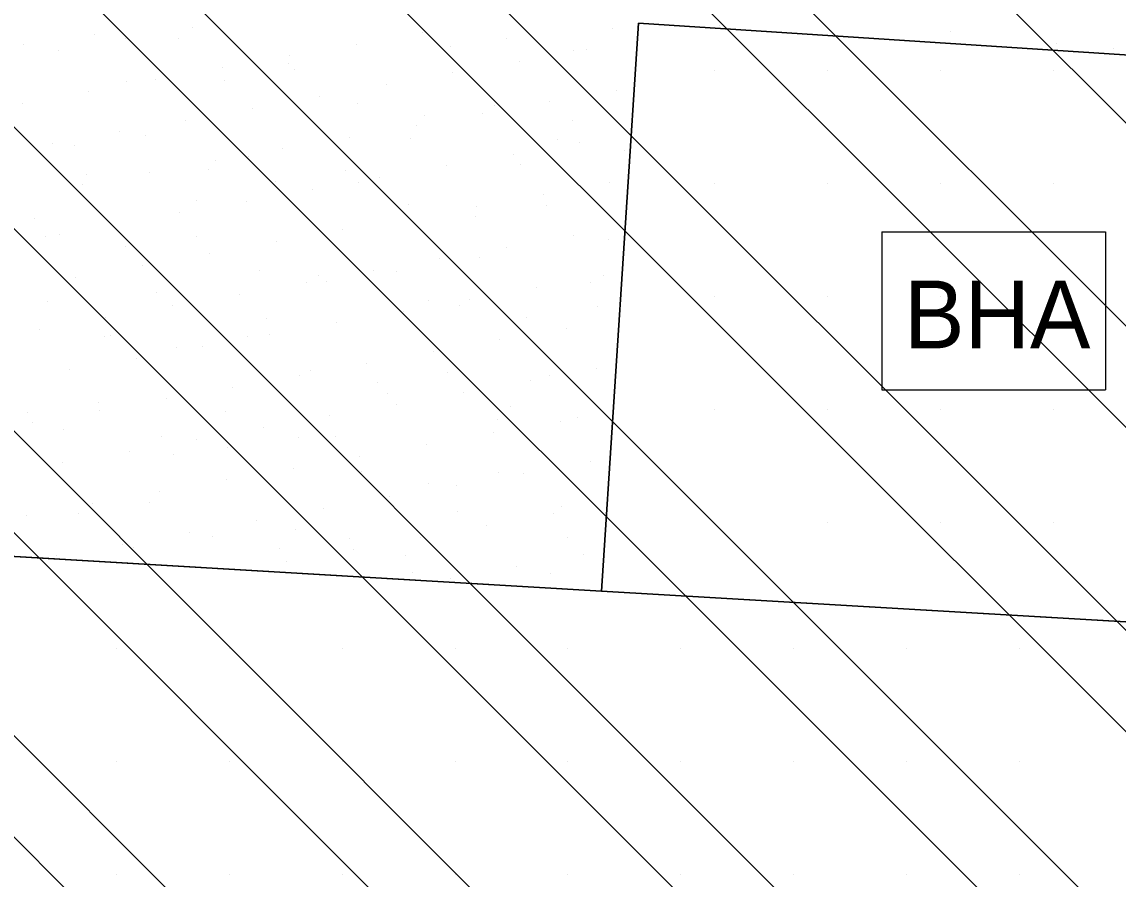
# Model space of a CAD drawing. Extents: x 419109 to 421295, y 4452223 to 4457798.
# Drawn here: x 420582.1 to 420824.7, y 4455373.6 to 4455563.3 of the extents above; entities that cross this region are included whole.
import ezdxf

# ---------------------------------------------------------------- set-up
doc = ezdxf.new("R2010")
doc.units = 0
for name, color, linetype in [('ADAKENARI', 7, 'Continuous'), ('PL_AYA_FUAR', 7, 'Continuous'), ('PL_K_BHA', 7, 'Continuous'), ('PL_KAMU_HİZMET_ALANI', 7, 'Continuous'), ('SEMBOL_FAT', 7, 'Continuous'), ('SN_TR_SIVILASMA', 7, 'Continuous'), ('TRFAT_BHA', 7, 'Continuous'), ('TRFAT_KHA', 7, 'Continuous'), ('TRFAT_PARKALANI', 7, 'Continuous')]:
    doc.layers.add(name, color=color, linetype=linetype)

msp = doc.modelspace()

# ---------------------------------------------------------------- linework, layer by layer
at = {"layer": 'ADAKENARI'}
for p, q in [((420718.56, 4455563.04), (420710.4, 4455437.34)), ((420884.98, 4455552.19), (420718.56, 4455563.04)), ((420549.3, 4455446.81), (420710.4, 4455437.34)), ((420710.4, 4455437.34), (420878.18, 4455427.47))]:
    msp.add_line(p, q, dxfattribs=at)
at = {"layer": 'PL_AYA_FUAR'}
msp.add_lwpolyline([(420884.98, 4455552.19), (420718.56, 4455563.04), (420710.4, 4455437.34), (420549.3, 4455446.81), (420545.42, 4455447.04), (420563.93, 4455742.84)], dxfattribs=at)
at = {"layer": 'PL_K_BHA'}
msp.add_lwpolyline([(420710.4, 4455437.34), (420718.56, 4455563.04), (420884.98, 4455552.19), (420878.18, 4455427.47)], close=True, dxfattribs=at)
at = {"layer": 'PL_KAMU_HİZMET_ALANI'}
msp.add_lwpolyline([(420705.27, 4455005.33), (420707.29, 4455006.2), (420751.48, 4455032.99), (420769.07, 4455051.2), (420804.89, 4455072.7), (420840.78, 4455094.99), (420847.65, 4455100.22), (420853.39, 4455106.67), (420857.79, 4455114.1), (420861.99, 4455130.83), (420878.18, 4455427.47), (420710.4, 4455437.34), (420545.42, 4455447.04), (420544.85, 4455437.97), (420540.37, 4455429.06), (420482.57, 4455314.58), (420453.85, 4455245.63), (420452.99, 4455236.3), (420611.77, 4455234.39), (420610.24, 4455191.26), (420608.01, 4455006.36)], dxfattribs=at)
at = {"layer": 'SEMBOL_FAT'}
for p, q in [((420772.47, 4455516.85), (420772.47, 4455481.85)), ((420772.47, 4455516.85), (420821.93, 4455516.85)), ((420821.93, 4455516.85), (420821.93, 4455481.85)), ((420772.47, 4455481.85), (420821.93, 4455481.85))]:
    msp.add_line(p, q, dxfattribs=at)
at = {"layer": 'SN_TR_SIVILASMA'}
for p, q in [((421267.46, 4455099.9), (420097.06, 4456270.29)), ((421266.99, 4455055.46), (420083.86, 4456238.6)), ((421266.76, 4455033.24), (420079.94, 4456220.06)), ((421255.58, 4454999.52), (420079.94, 4456175.16)), ((421232.89, 4454999.76), (420079.94, 4456152.71)), ((421187.51, 4455000.24), (420079.94, 4456107.81)), ((421164.82, 4455000.48), (420095.66, 4456069.64)), ((421119.44, 4455000.96), (420129.33, 4455991.06)), ((421096.75, 4455001.2), (420145.11, 4455952.83)), ((421051.37, 4455001.68), (420175.05, 4455878)), ((421028.68, 4455001.92), (420190.02, 4455840.58)), ((420983.3, 4455002.39), (420204.76, 4455780.94)), ((420960.61, 4455002.63), (420211.17, 4455752.07))]:
    msp.add_line(p, q, dxfattribs=at)
at = {"layer": 'TRFAT_BHA'}
for p, q in [((420735.4, 4455552.47), (420735.4, 4455552.47)), ((420760.4, 4455552.47), (420760.4, 4455552.47)), ((420785.4, 4455552.47), (420785.4, 4455552.47)), ((420810.4, 4455552.47), (420810.4, 4455552.47)), ((420735.4, 4455527.47), (420735.4, 4455527.47)), ((420760.4, 4455527.47), (420760.4, 4455527.47)), ((420785.4, 4455527.47), (420785.4, 4455527.47)), ((420810.4, 4455527.47), (420810.4, 4455527.47)), ((420735.4, 4455502.47), (420735.4, 4455502.47)), ((420760.4, 4455502.47), (420760.4, 4455502.47)), ((420785.4, 4455502.47), (420785.4, 4455502.47)), ((420810.4, 4455502.47), (420810.4, 4455502.47)), ((420735.4, 4455477.47), (420735.4, 4455477.47)), ((420760.4, 4455477.47), (420760.4, 4455477.47)), ((420785.4, 4455477.47), (420785.4, 4455477.47)), ((420810.4, 4455477.47), (420810.4, 4455477.47)), ((420735.4, 4455452.47), (420735.4, 4455452.47)), ((420760.4, 4455452.47), (420760.4, 4455452.47)), ((420785.4, 4455452.47), (420785.4, 4455452.47)), ((420810.4, 4455452.47), (420810.4, 4455452.47))]:
    msp.add_line(p, q, dxfattribs=at)
at = {"layer": 'TRFAT_KHA'}
for p, q in [((420602.99, 4455424.6), (420602.99, 4455424.6)), ((420627.99, 4455424.6), (420627.99, 4455424.6)), ((420652.99, 4455424.6), (420652.99, 4455424.6)), ((420677.99, 4455424.6), (420677.99, 4455424.6)), ((420702.99, 4455424.6), (420702.99, 4455424.6)), ((420727.99, 4455424.6), (420727.99, 4455424.6)), ((420752.99, 4455424.6), (420752.99, 4455424.6)), ((420777.99, 4455424.6), (420777.99, 4455424.6)), ((420802.99, 4455424.6), (420802.99, 4455424.6)), ((420602.99, 4455399.6), (420602.99, 4455399.6)), ((420627.99, 4455399.6), (420627.99, 4455399.6)), ((420652.99, 4455399.6), (420652.99, 4455399.6)), ((420677.99, 4455399.6), (420677.99, 4455399.6)), ((420702.99, 4455399.6), (420702.99, 4455399.6)), ((420727.99, 4455399.6), (420727.99, 4455399.6)), ((420752.99, 4455399.6), (420752.99, 4455399.6)), ((420777.99, 4455399.6), (420777.99, 4455399.6)), ((420802.99, 4455399.6), (420802.99, 4455399.6)), ((420602.99, 4455374.6), (420602.99, 4455374.6)), ((420627.99, 4455374.6), (420627.99, 4455374.6)), ((420652.99, 4455374.6), (420652.99, 4455374.6)), ((420677.99, 4455374.6), (420677.99, 4455374.6)), ((420702.99, 4455374.6), (420702.99, 4455374.6)), ((420727.99, 4455374.6), (420727.99, 4455374.6)), ((420752.99, 4455374.6), (420752.99, 4455374.6)), ((420777.99, 4455374.6), (420777.99, 4455374.6)), ((420802.99, 4455374.6), (420802.99, 4455374.6))]:
    msp.add_line(p, q, dxfattribs=at)
at = {"layer": 'TRFAT_PARKALANI'}
for p, q in [((420619.87, 4455562.17), (420619.87, 4455562.17)), ((420712.79, 4455561.93), (420712.79, 4455561.93)), ((420736.6, 4455562.44), (420736.6, 4455562.44)), ((420787.57, 4455561.27), (420787.57, 4455561.27)), ((420598.19, 4455560.54), (420598.19, 4455560.54)), ((420605.1, 4455559.56), (420605.1, 4455559.56)), ((420616.77, 4455559.69), (420616.77, 4455559.69)), ((420670.85, 4455561), (420670.85, 4455561)), ((420689.43, 4455559.68), (420689.43, 4455559.68)), ((420582.55, 4455558.22), (420582.55, 4455558.22)), ((420590.33, 4455556.96), (420590.33, 4455556.96)), ((420656.08, 4455558.4), (420656.08, 4455558.4)), ((420676.95, 4455557.97), (420676.95, 4455557.97)), ((420704.2, 4455557.07), (420704.2, 4455557.07)), ((420707.05, 4455557.23), (420707.05, 4455557.23)), ((420811.08, 4455558.54), (420811.08, 4455558.54)), ((420823.78, 4455557.5), (420823.78, 4455557.5)), ((420641.11, 4455554.01), (420641.11, 4455554.01)), ((420641.3, 4455555.79), (420641.3, 4455555.79)), ((420692.28, 4455554.62), (420692.28, 4455554.62)), ((420612.1, 4455553.01), (420612.1, 4455553.01)), ((420626.53, 4455553.19), (420626.53, 4455553.19)), ((420642.51, 4455552.72), (420642.51, 4455552.72)), ((420677.51, 4455552.02), (420677.51, 4455552.02)), ((420605.28, 4455550.05), (420605.28, 4455550.05)), ((420611.76, 4455550.58), (420611.76, 4455550.58)), ((420626.87, 4455550.4), (420626.87, 4455550.4)), ((420662.74, 4455549.42), (420662.74, 4455549.42)), ((420596.99, 4455547.98), (420596.99, 4455547.98)), ((420647.97, 4455546.81), (420647.97, 4455546.81)), ((420713.71, 4455548.25), (420713.71, 4455548.25)), ((420582.22, 4455545.37), (420582.22, 4455545.37)), ((420633.19, 4455544.21), (420633.19, 4455544.21)), ((420656.41, 4455545.19), (420656.41, 4455545.19)), ((420686.83, 4455544.91), (420686.83, 4455544.91)), ((420698.94, 4455545.64), (420698.94, 4455545.64)), ((420671.19, 4455542.59), (420671.19, 4455542.59)), ((420684.17, 4455543.04), (420684.17, 4455543.04)), ((420618.42, 4455541.6), (420618.42, 4455541.6)), ((420669.4, 4455540.44), (420669.4, 4455540.44)), ((420703.9, 4455541.42), (420703.9, 4455541.42)), ((420603.65, 4455539), (420603.65, 4455539)), ((420609.49, 4455538.23), (420609.49, 4455538.23)), ((420654.63, 4455537.83), (420654.63, 4455537.83)), ((420668.06, 4455537.46), (420668.06, 4455537.46)), ((420700.73, 4455537.38), (420700.73, 4455537.38)), ((420588.88, 4455536.39), (420588.88, 4455536.39)), ((420593.85, 4455535.92), (420593.85, 4455535.92)), ((420639.85, 4455535.23), (420639.85, 4455535.23)), ((420705.6, 4455536.66), (420705.6, 4455536.66)), ((420715.5, 4455534.77), (420715.5, 4455534.77)), ((420625.08, 4455532.62), (420625.08, 4455532.62)), ((420632.22, 4455533.49), (420632.22, 4455533.49)), ((420690.83, 4455534.06), (420690.83, 4455534.06)), ((420596.38, 4455529.53), (420596.38, 4455529.53)), ((420610.31, 4455530.02), (420610.31, 4455530.02)), ((420623.4, 4455530.71), (420623.4, 4455530.71)), ((420653.81, 4455530.42), (420653.81, 4455530.42)), ((420676.06, 4455531.46), (420676.06, 4455531.46)), ((420692.4, 4455531.78), (420692.4, 4455531.78)), ((420595.54, 4455527.41), (420595.54, 4455527.41)), ((420638.17, 4455528.1), (420638.17, 4455528.1)), ((420656.57, 4455527.81), (420656.57, 4455527.81)), ((420661.29, 4455528.85), (420661.29, 4455528.85)), ((420712.26, 4455527.69), (420712.26, 4455527.69)), ((420646.51, 4455526.25), (420646.51, 4455526.25)), ((420697.49, 4455525.08), (420697.49, 4455525.08)), ((420620.73, 4455523.85), (420620.73, 4455523.85)), ((420631.74, 4455523.64), (420631.74, 4455523.64)), ((420667.71, 4455522.89), (420667.71, 4455522.89)), ((420682.72, 4455522.48), (420682.72, 4455522.48)), ((420698.13, 4455522.61), (420698.13, 4455522.61)), ((420584.89, 4455519.89), (420584.89, 4455519.89)), ((420616.97, 4455521.04), (420616.97, 4455521.04)), ((420667.95, 4455519.87), (420667.95, 4455519.87)), ((420682.49, 4455520.29), (420682.49, 4455520.29)), ((420602.2, 4455518.43), (420602.2, 4455518.43)), ((420587.43, 4455515.83), (420587.43, 4455515.83)), ((420590.38, 4455516.22), (420590.38, 4455516.22)), ((420620.79, 4455515.93), (420620.79, 4455515.93)), ((420653.17, 4455517.27), (420653.17, 4455517.27)), ((420704.15, 4455516.1), (420704.15, 4455516.1)), ((420712.03, 4455515.08), (420712.03, 4455515.08)), ((420605.15, 4455513.61), (420605.15, 4455513.61)), ((420638.4, 4455514.66), (420638.4, 4455514.66)), ((420689.38, 4455513.5), (420689.38, 4455513.5)), ((420623.63, 4455512.06), (420623.63, 4455512.06)), ((420674.61, 4455510.89), (420674.61, 4455510.89)), ((420683.51, 4455511.26), (420683.51, 4455511.26)), ((420608.86, 4455509.45), (420608.86, 4455509.45)), ((420634.7, 4455508.4), (420634.7, 4455508.4)), ((420659.84, 4455508.29), (420659.84, 4455508.29)), ((420665.11, 4455508.12), (420665.11, 4455508.12)), ((420594.09, 4455506.85), (420594.09, 4455506.85)), ((420645.06, 4455505.68), (420645.06, 4455505.68)), ((420647.67, 4455507.3), (420647.67, 4455507.3)), ((420649.47, 4455505.8), (420649.47, 4455505.8)), ((420707.86, 4455505.58), (420707.86, 4455505.58)), ((420710.81, 4455507.12), (420710.81, 4455507.12)), ((420611.84, 4455503.34), (420611.84, 4455503.34)), ((420630.29, 4455503.08), (420630.29, 4455503.08)), ((420696.04, 4455504.52), (420696.04, 4455504.52)), ((420587.78, 4455501.45), (420587.78, 4455501.45)), ((420615.52, 4455500.47), (420615.52, 4455500.47)), ((420672.02, 4455501.62), (420672.02, 4455501.62)), ((420679.01, 4455500.59), (420679.01, 4455500.59)), ((420681.27, 4455501.91), (420681.27, 4455501.91)), ((420666.5, 4455499.31), (420666.5, 4455499.31)), ((420693.78, 4455497.99), (420693.78, 4455497.99)), ((420709.42, 4455500.31), (420709.42, 4455500.31)), ((420600.75, 4455497.87), (420600.75, 4455497.87)), ((420636.18, 4455497.66), (420636.18, 4455497.66)), ((420651.72, 4455496.7), (420651.72, 4455496.7)), ((420585.97, 4455495.26), (420585.97, 4455495.26)), ((420600.35, 4455493.69), (420600.35, 4455493.69)), ((420601.68, 4455493.92), (420601.68, 4455493.92)), ((420632.09, 4455493.63), (420632.09, 4455493.63)), ((420636.95, 4455494.1), (420636.95, 4455494.1)), ((420702.7, 4455495.54), (420702.7, 4455495.54)), ((420616.45, 4455491.31), (420616.45, 4455491.31)), ((420622.18, 4455491.49), (420622.18, 4455491.49)), ((420687.93, 4455492.93), (420687.93, 4455492.93)), ((420607.41, 4455488.89), (420607.41, 4455488.89)), ((420673.16, 4455490.33), (420673.16, 4455490.33)), ((420592.64, 4455486.28), (420592.64, 4455486.28)), ((420646, 4455486.1), (420646, 4455486.1)), ((420658.38, 4455487.72), (420658.38, 4455487.72)), ((420709.36, 4455486.56), (420709.36, 4455486.56)), ((420643.61, 4455485.12), (420643.61, 4455485.12)), ((420660.77, 4455483.5), (420660.77, 4455483.5)), ((420676.41, 4455485.82), (420676.41, 4455485.82)), ((420694.59, 4455483.95), (420694.59, 4455483.95)), ((420698.97, 4455485.07), (420698.97, 4455485.07)), ((420628.84, 4455482.51), (420628.84, 4455482.51)), ((420663.13, 4455481.1), (420663.13, 4455481.1)), ((420679.82, 4455481.35), (420679.82, 4455481.35)), ((420599.07, 4455479.15), (420599.07, 4455479.15)), ((420614.07, 4455479.91), (420614.07, 4455479.91)), ((420665.04, 4455478.74), (420665.04, 4455478.74)), ((420583.43, 4455476.83), (420583.43, 4455476.83)), ((420599.3, 4455477.3), (420599.3, 4455477.3)), ((420627.29, 4455477.14), (420627.29, 4455477.14)), ((420650.27, 4455476.14), (420650.27, 4455476.14)), ((420690.31, 4455478.29), (420690.31, 4455478.29)), ((420584.52, 4455474.7), (420584.52, 4455474.7)), ((420687.47, 4455475.42), (420687.47, 4455475.42)), ((420701.25, 4455474.97), (420701.25, 4455474.97)), ((420705.08, 4455475.69), (420705.08, 4455475.69)), ((420591.45, 4455473.18), (420591.45, 4455473.18)), ((420612.98, 4455471.62), (420612.98, 4455471.62)), ((420635.5, 4455473.53), (420635.5, 4455473.53)), ((420643.39, 4455471.33), (420643.39, 4455471.33)), ((420651.64, 4455471.46), (420651.64, 4455471.46)), ((420686.48, 4455472.37), (420686.48, 4455472.37)), ((420620.73, 4455470.93), (420620.73, 4455470.93)), ((420627.75, 4455469.01), (420627.75, 4455469.01)), ((420671.71, 4455469.76), (420671.71, 4455469.76)), ((420605.96, 4455468.32), (420605.96, 4455468.32)), ((420615.8, 4455467.5), (420615.8, 4455467.5)), ((420656.93, 4455467.16), (420656.93, 4455467.16)), ((420591.18, 4455465.72), (420591.18, 4455465.72)), ((420642.16, 4455464.55), (420642.16, 4455464.55)), ((420707.91, 4455465.99), (420707.91, 4455465.99)), ((420627.39, 4455461.95), (420627.39, 4455461.95)), ((420657.29, 4455463.8), (420657.29, 4455463.8)), ((420687.71, 4455463.52), (420687.71, 4455463.52)), ((420693.14, 4455463.39), (420693.14, 4455463.39)), ((420612.62, 4455459.34), (420612.62, 4455459.34)), ((420672.07, 4455461.2), (420672.07, 4455461.2)), ((420678.37, 4455460.78), (420678.37, 4455460.78)), ((420597.84, 4455456.74), (420597.84, 4455456.74)), ((420610.37, 4455456.85), (420610.37, 4455456.85)), ((420663.59, 4455458.18), (420663.59, 4455458.18)), ((420594.73, 4455454.53), (420594.73, 4455454.53)), ((420648.82, 4455455.57), (420648.82, 4455455.57)), ((420678.58, 4455454.91), (420678.58, 4455454.91)), ((420699.8, 4455454.41), (420699.8, 4455454.41)), ((420701.61, 4455455.99), (420701.61, 4455455.99)), ((420583.07, 4455454.13), (420583.07, 4455454.13)), ((420634.05, 4455452.97), (420634.05, 4455452.97)), ((420619.28, 4455450.36), (420619.28, 4455450.36)), ((420642.74, 4455450.94), (420642.74, 4455450.94)), ((420685.03, 4455451.8), (420685.03, 4455451.8)), ((420604.51, 4455447.76), (420604.51, 4455447.76)), ((420624.28, 4455449.32), (420624.28, 4455449.32)), ((420654.69, 4455449.03), (420654.69, 4455449.03)), ((420670.25, 4455449.2), (420670.25, 4455449.2)), ((420702.93, 4455449.23), (420702.93, 4455449.23)), ((420589.73, 4455445.15), (420589.73, 4455445.15)), ((420606.91, 4455446.98), (420606.91, 4455446.98)), ((420639.05, 4455446.71), (420639.05, 4455446.71)), ((420655.48, 4455446.59), (420655.48, 4455446.59)), ((420667.09, 4455445.27), (420667.09, 4455445.27)), ((420706.46, 4455445.43), (420706.46, 4455445.43)), ((420640.71, 4455443.99), (420640.71, 4455443.99)), ((420691.69, 4455442.82), (420691.69, 4455442.82)), ((420668.59, 4455441.5), (420668.59, 4455441.5)), ((420676.91, 4455440.22), (420676.91, 4455440.22)), ((420699.01, 4455441.22), (420699.01, 4455441.22))]:
    msp.add_line(p, q, dxfattribs=at)

# ---------------------------------------------------------------- texts
at = {"layer": 'SEMBOL_FAT'}
msp.add_text('BHA', height=15, dxfattribs=at).set_placement((420777.36, 4455491.07))

doc.saveas('drawing.dxf')
